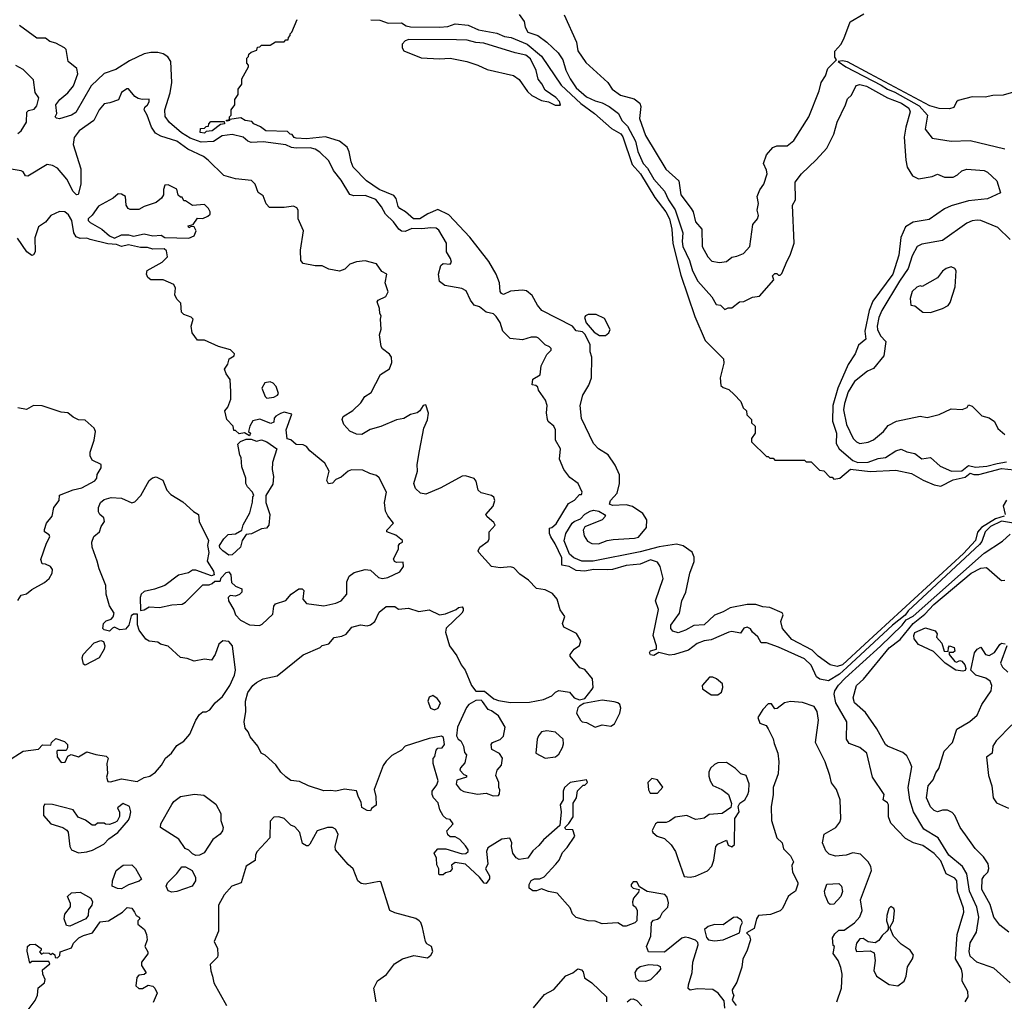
# Model space of a CAD drawing. Extents: x 2210602 to 2357277, y 510288 to 673808.
# Tile 269 of 464: x 2333496 to 2339192, y 565149 to 570827. Entities that reach past the tile are written whole.
import ezdxf

# ---------------------------------------------------------------- set-up
doc = ezdxf.new("R2010")
doc.units = 0

msp = doc.modelspace()

# ---------------------------------------------------------------- linework, layer by layer
at = {"layer": '0CON05XD'}
for points in [[(2336385, 570856.7), (2336415, 570817.5), (2336420, 570785), (2336435, 570756), (2336493.3, 570735), (2336545, 570696.7), (2336611.2, 570635), (2336637.5, 570595), (2336655.8, 570535), (2336679.5, 570485), (2336715, 570434.1), (2336775, 570381.8), (2336825, 570357.5), (2336865, 570347.3), (2336905.3, 570325.3), (2336960, 570285), (2336978.8, 570245), (2337011, 570211), (2337058.5, 570125), (2337072.1, 570065), (2337102.9, 569995), (2337128.3, 569968.3), (2337165, 569905.7), (2337225, 569835.8), (2337248.2, 569785), (2337288.2, 569728.2), (2337331.9, 569595), (2337327.3, 569545), (2337332.7, 569515), (2337370.5, 569435), (2337386.9, 569375), (2337418.6, 569315), (2337500, 569225), (2337525, 569180), (2337550, 569175), (2337575, 569150), (2337595, 569160), (2337615, 569160), (2337660, 569195), (2337685, 569197.5), (2337735, 569222.5), (2337775, 569227.5), (2337858.3, 569321.7), (2337850, 569345), (2337865, 569360), (2337875, 569360), (2337885, 569350), (2337895, 569350), (2337905, 569360), (2337935, 569433.3), (2337953.3, 569465), (2337976.2, 569535), (2337966.7, 569755), (2337983.3, 569785), (2337982.3, 569887.7), (2338017.5, 569935), (2338104.2, 570015.8), (2338165.6, 570084.4), (2338205.6, 570164.4), (2338224.3, 570235), (2338273.8, 570335), (2338285, 570370), (2338308.3, 570391.7), (2338335, 570446.2), (2338355, 570452.5), (2338395, 570442.9), (2338515, 570374.7), (2338597.7, 570345), (2338640, 570315), (2338646.7, 570295), (2338621.2, 570205), (2338612.2, 570147.8), (2338621.4, 570015), (2338630, 569975), (2338660, 569925), (2338695, 569906.7), (2338775, 569921.2), (2338805, 569933.3), (2338845, 569916.2), (2338895, 569916.7), (2338920.7, 569929.3), (2338945, 569952.5), (2338975, 569962.5), (2339075.7, 569955.7), (2339095, 569946.2), (2339147.5, 569895), (2339170, 569825), (2339095, 569790.8), (2338985, 569780), (2338885, 569750), (2338845, 569733.3), (2338757.8, 569672.2), (2338664.5, 569655.5), (2338620.2, 569629.8), (2338593, 569567), (2338582.1, 569465), (2338547.5, 569355), (2338431.9, 569198.1), (2338410, 569145), (2338385.4, 569025.4), (2338391.1, 568978.9), (2338348.1, 568945), (2338329.4, 568895), (2338287.9, 568832.1), (2338228.2, 568695), (2338198.8, 568595), (2338198.7, 568505), (2338220.3, 568435), (2338218.7, 568375), (2338236.9, 568345), (2338315, 568278), (2338345, 568266.2), (2338405, 568267.3), (2338462, 568288), (2338504.5, 568295.5), (2338565, 568332.5), (2338595, 568342), (2338627.3, 568327.3), (2338675, 568318), (2338715, 568286.2), (2338765, 568294), (2338820, 568245), (2338885.8, 568215.8), (2338945, 568217.9), (2338985, 568248.1), (2339025, 568238.2), (2339090, 568245), (2339150.7, 568259.3)], [(2336645.7, 570855.7), (2336717.3, 570697.3), (2336725, 570647.5), (2336770.2, 570580.2), (2336898, 570465), (2336923.3, 570425), (2336970.7, 570390.7), (2337049.6, 570369.6), (2337082.5, 570345), (2337089.4, 570325), (2337080.9, 570255), (2337115, 570157.5), (2337232.8, 569962.8), (2337308.1, 569895), (2337319.5, 569815), (2337379.5, 569735), (2337391.1, 569715), (2337405, 569658.8), (2337442.5, 569615), (2337444.2, 569515), (2337476, 569455), (2337499.7, 569429.7), (2337545, 569421.9), (2337585, 569428), (2337615, 569453.3), (2337645, 569459.2), (2337683.8, 569475), (2337719.4, 569515), (2337737.7, 569642.3), (2337763.3, 569675), (2337770, 569695), (2337762.5, 569725), (2337770, 569765), (2337762, 569805), (2337777.3, 569842.7), (2337800, 569875), (2337819.2, 569935), (2337816.9, 569956.9), (2337798, 569995), (2337815, 570046.2), (2337852.1, 570087.9), (2337875, 570096.7), (2337935, 570097.1), (2337975, 570128.8), (2338060.6, 570265), (2338120.8, 570415), (2338132.9, 570465), (2338156.8, 570503.2), (2338171.2, 570545), (2338220, 570595), (2338210.7, 570610.7), (2338211.2, 570645), (2338245.8, 570684.2), (2338264.2, 570715.8), (2338300, 570815), (2338379.1, 570860.9)], [(2338225, 567085.2), (2338185, 567094.3), (2338115, 567145.9), (2338081, 567181), (2337961.9, 567241.9), (2337908.1, 567305), (2337899.4, 567345), (2337912.3, 567385), (2337906.6, 567396.6), (2337835, 567427.1), (2337795, 567431.6), (2337755, 567444.4), (2337705, 567444.8), (2337605, 567424.2), (2337565, 567401.3), (2337515, 567383.3), (2337455, 567327.3), (2337395, 567323.7), (2337348.1, 567295), (2337305, 567280.3), (2337275, 567289.3), (2337263.2, 567305), (2337262.2, 567325), (2337312.1, 567395), (2337327.1, 567465), (2337349.6, 567515), (2337372.5, 567625), (2337397.7, 567692.3), (2337398.3, 567718.3), (2337386.4, 567746.4), (2337333.8, 567783.8), (2337295, 567793.9), (2337195, 567777.7), (2337085, 567748.7), (2336813.3, 567695), (2336748, 567695), (2336700.6, 567715), (2336676.4, 567735), (2336645, 567813.3), (2336654.2, 567855), (2336691.2, 567915), (2336703.1, 567925), (2336739.6, 567940.4), (2336765, 567966), (2336795.8, 567985), (2336815, 567990.9), (2336845.6, 567985), (2336878.5, 567965), (2336883.6, 567955), (2336864.4, 567935), (2336765, 567893.6), (2336755.3, 567875), (2336761.2, 567841.2), (2336779.7, 567809.7), (2336805, 567796.5), (2336844.4, 567795.6), (2336895, 567814.4), (2336929.7, 567819.7), (2337052.4, 567827.6), (2337075.3, 567834.7), (2337120.8, 567889.2), (2337124, 567934), (2337100.8, 567970.8), (2337041.3, 568011.3), (2337005, 568020), (2336925, 568017.5), (2336908.2, 568025), (2336913.1, 568045), (2336952.3, 568087.7), (2336966, 568145), (2336966.2, 568195), (2336940.8, 568250.8), (2336900.5, 568310.5), (2336844.4, 568345), (2336814.6, 568375), (2336745, 568521.2), (2336738.5, 568595), (2336753.8, 568655), (2336787.5, 568712.5), (2336803.1, 568755), (2336804.7, 568874.7), (2336796.5, 568905), (2336796.4, 568946.4), (2336766.2, 569006.2), (2336751.2, 569021.2), (2336715, 569028.1), (2336694.6, 569054.6), (2336515.8, 569145), (2336490.9, 569175), (2336461.2, 569231.2), (2336428.1, 569258.1), (2336405, 569262.3), (2336335, 569257.5), (2336295, 569238.5), (2336283.2, 569243.2), (2336274.5, 569255), (2336271.5, 569305), (2336252.5, 569355), (2336209.1, 569429.1), (2336100, 569570), (2335978.9, 569698.9), (2335915, 569729.4), (2335856.2, 569703.8), (2335810, 569675), (2335773.8, 569675), (2335726.8, 569716.8), (2335694.2, 569735), (2335685, 569747.5), (2335673.6, 569793.6), (2335660.9, 569810.9), (2335575, 569844.5), (2335501.2, 569895), (2335425, 569973.8), (2335412.5, 570005), (2335402.5, 570062.5), (2335389.7, 570089.7), (2335345, 570124), (2335265, 570148.8), (2335155, 570138.8), (2335095, 570141.2), (2335083.3, 570145), (2335072.5, 570162.5), (2335060, 570165), (2335045, 570180), (2334920, 570185), (2334888.3, 570208.3), (2334850, 570225), (2334838.3, 570238.3), (2334800, 570245), (2334775, 570260), (2334710, 570250), (2334710, 570245), (2334695, 570240), (2334690, 570245), (2334710, 570250), (2334710, 570265), (2334720, 570275), (2334720, 570305), (2334740, 570335), (2334740, 570365), (2334760, 570395), (2334760, 570425), (2334780, 570455), (2334780, 570485), (2334820, 570555), (2334820, 570565), (2334810, 570575), (2334810, 570605), (2334820, 570615), (2334821.7, 570628.3), (2334835, 570640), (2334868.3, 570651.7), (2334871.7, 570668.3), (2334885, 570670), (2334895, 570680), (2334945, 570680), (2334975, 570700), (2335025, 570700), (2335035, 570710), (2335048.3, 570711.7), (2335050, 570725), (2335060, 570735), (2335060, 570745), (2335070, 570755), (2335101.7, 570828.3)], [(2335527.5, 570827.5), (2335580, 570825), (2335627.5, 570807.5), (2335705, 570808.8), (2335732, 570792), (2335755.6, 570785.6), (2335925, 570783.8), (2335972.1, 570787.9), (2336015, 570802.5), (2336090, 570795), (2336149.3, 570769.3), (2336255, 570750), (2336301.1, 570731.1), (2336338.8, 570725), (2336431.2, 570685), (2336515, 570615.8), (2336628.5, 570448.5), (2336742.4, 570342.4), (2336820, 570285), (2336918.8, 570198.8), (2336973.6, 570166.4), (2336985, 570148.8), (2337039.6, 569989.6), (2337087.1, 569935), (2337169.2, 569799.2), (2337233.3, 569715), (2337254.4, 569675), (2337268.9, 569615), (2337273.2, 569533.2), (2337319.6, 569349.6), (2337400.6, 569110.6), (2337461.1, 568971.1), (2337567.3, 568865), (2337569.4, 568840.6), (2337547.5, 568755), (2337551.7, 568711.7), (2337565, 568700), (2337598.3, 568688.3), (2337628.3, 568658.3), (2337668.3, 568618.3), (2337681.7, 568581.7), (2337700, 568565), (2337701.7, 568541.7), (2337730, 568515), (2337730, 568495), (2337750, 568475), (2337750, 568435), (2337730, 568405), (2337730, 568385), (2337815, 568300), (2337825, 568300), (2337835, 568290), (2337855, 568290), (2337865, 568280), (2338035, 568280), (2338045, 568270), (2338075, 568270), (2338121.7, 568221.7), (2338148.3, 568218.3), (2338181.7, 568181.7), (2338195, 568180), (2338205, 568170), (2338240, 568175), (2338302.1, 568227.9), (2338415, 568214.2), (2338565, 568220.8), (2338655, 568202.9), (2338722.9, 568162.9), (2338785, 568136.8), (2338825, 568129.3), (2338895.6, 568165), (2338965, 568181.7), (2338995, 568203.2), (2339015, 568196.2), (2339045, 568197.1), (2339175, 568231.6), (2339285, 568219.2)], [(2339245, 567915.5), (2339175, 567925.4), (2339110.9, 567895), (2339080.4, 567865), (2339061, 567809), (2339048.8, 567791.2), (2338635, 567406.9), (2338617.6, 567382.4), (2338544.7, 567325), (2338281.1, 567078.9), (2338238.4, 567041.6), (2338175, 567001.8), (2338125, 567012.9), (2338106, 567025), (2338073.8, 567093.8), (2338035, 567130.8), (2337885, 567197.1), (2337815, 567222), (2337785, 567223.3), (2337765, 567257.5), (2337734.1, 567284.1), (2337723, 567303), (2337705, 567312.5), (2337685, 567306.7), (2337665, 567278.8), (2337615, 567288.6), (2337597.5, 567285), (2337495, 567240.8), (2337455, 567234.4), (2337415, 567218.1), (2337365, 567179.2), (2337284.2, 567155.8), (2337255, 567152), (2337192.5, 567167.5), (2337165, 567150), (2337145, 567152.5), (2337140, 567165), (2337144.1, 567175.9), (2337180, 567185), (2337180, 567205), (2337160, 567265), (2337191.2, 567415), (2337174, 567465), (2337218.6, 567595), (2337200, 567665), (2337185, 567689.2), (2337145, 567703.1), (2337085, 567677.5), (2337005, 567669.2), (2336925, 567646.7), (2336895, 567644), (2336815, 567646.4), (2336765, 567637.8), (2336715, 567641.2), (2336675, 567663.3), (2336632.5, 567672.5), (2336632.2, 567715), (2336594.2, 567795), (2336567.5, 567835), (2336560, 567855), (2336560, 567885), (2336575, 567890), (2336599.3, 567910.7), (2336670.5, 568029.5), (2336705, 568047.5), (2336735, 568080), (2336745, 568080), (2336750, 568095), (2336726.2, 568145), (2336678.8, 568178.8), (2336643.8, 568225), (2336618.8, 568285), (2336624.2, 568345), (2336596.2, 568395), (2336595.8, 568455), (2336586, 568475), (2336553.1, 568503.1), (2336548.8, 568515), (2336544, 568554), (2336547.5, 568595), (2336536.9, 568626.9), (2336496.7, 568685), (2336492.5, 568702.5), (2336481.7, 568711.7), (2336460, 568715), (2336465, 568747.5), (2336507, 568773), (2336512.5, 568825), (2336545, 568890), (2336570, 568915), (2336570, 568925), (2336560, 568935), (2336535, 568946.7), (2336497.5, 568985), (2336485, 568990), (2336455, 568990), (2336403.9, 568976.1), (2336333.9, 568983.9), (2336291.2, 569025), (2336276, 569075), (2336251.2, 569111.2), (2336235.7, 569125.7), (2336195, 569136.2), (2336155, 569166), (2336125, 569176.2), (2336104.3, 569204.3), (2336079.3, 569259.3), (2336053, 569273), (2335955, 569290), (2335925, 569312.5), (2335918.8, 569355), (2335932, 569405), (2335945, 569416), (2335985, 569413.3), (2335993.3, 569425), (2335988.8, 569445), (2335963.8, 569485), (2335963.8, 569535), (2335919.5, 569609.5), (2335905, 569621.2), (2335875, 569624.2), (2335822.6, 569617.4), (2335765, 569619.6), (2335725, 569602.5), (2335705, 569604.5), (2335689.4, 569615), (2335658.8, 569658.8), (2335612.4, 569702.4), (2335588.9, 569745), (2335555, 569786.9), (2335495, 569809.5), (2335428.8, 569808.8), (2335405.8, 569815.8), (2335355, 569898.8), (2335310.6, 569955), (2335285, 570010), (2335231.7, 570061.7), (2335205, 570079.2), (2335175.4, 570085.4), (2335095, 570083.6), (2335068, 570088), (2335035, 570104.3), (2334905, 570120), (2334835, 570116), (2334815, 570123.8), (2334787.9, 570147.9), (2334725, 570164), (2334666.2, 570155), (2334616.7, 570123.3), (2334545, 570119.1), (2334481.8, 570141.8), (2334432.1, 570172.1), (2334361.7, 570231.7), (2334337.6, 570267.6), (2334334.6, 570305), (2334366.3, 570405), (2334376.7, 570465), (2334370, 570585), (2334352.1, 570612.1), (2334325, 570629.5), (2334295, 570637.5), (2334255, 570637.8), (2334215, 570629.5), (2334130.9, 570589.1), (2334051.1, 570538.9), (2333985, 570516.9), (2333909.5, 570445), (2333820.2, 570289.8), (2333795, 570275.3), (2333725, 570253.8), (2333708.3, 570258.3), (2333700, 570265), (2333710, 570285), (2333704.3, 570335), (2333727.5, 570365), (2333775, 570403.9), (2333807.6, 570445), (2333832.2, 570515), (2333825.9, 570545.9), (2333776.4, 570586.4), (2333764.1, 570654.1), (2333754.3, 570664.3), (2333705, 570690.8), (2333670.9, 570700.9), (2333645, 570720), (2333595, 570721.2), (2333493.9, 570793.9)], [(2336625, 570332.5), (2336618.8, 570355), (2336597.8, 570377.8), (2336535, 570418.8), (2336516.7, 570456.7), (2336495, 570483.3), (2336483.1, 570533.1), (2336450.4, 570600.4), (2336423.1, 570623.1), (2336362.5, 570635), (2336180.9, 570690.9), (2336135, 570694.5), (2336085, 570708.6), (2336021.7, 570711.7), (2335747.3, 570712.7), (2335725.7, 570704.3), (2335708.8, 570685), (2335708, 570665), (2335717.5, 570647.5), (2335817.7, 570607.7), (2335925, 570600), (2335985, 570604.2), (2336082.5, 570585), (2336146.7, 570565), (2336200.2, 570540.2), (2336353.3, 570505), (2336385, 570482), (2336432.4, 570412.4), (2336459.3, 570389.3), (2336515, 570360.8), (2336555, 570352), (2336593, 570333), (2336625, 570332.5)], [(2339245, 570408.9), (2339185, 570391.1), (2339125, 570388.6), (2339081.7, 570378.3), (2339005, 570381.2), (2338925, 570360.4), (2338915, 570352.9), (2338899.8, 570320.2), (2338875, 570311.1), (2338815, 570314.4), (2338760, 570330), (2338413.8, 570513.8), (2338285, 570584.4), (2338255, 570589.2), (2338230, 570585), (2338274.2, 570555), (2338479.5, 570449.5), (2338516, 570425), (2338558.8, 570408.8), (2338698.8, 570328.8), (2338748, 570275), (2338734.2, 570195), (2338775, 570141.2), (2338885, 570124.2), (2338995, 570128.6), (2339195, 570080)], [(2333485, 570168.6), (2333504.2, 570185), (2333535.6, 570235), (2333537.1, 570292.9), (2333547.5, 570302.5), (2333579.4, 570310.6), (2333595, 570330), (2333605.7, 570375), (2333586.1, 570406.1), (2333575, 570480), (2333515, 570538.8), (2333472.5, 570562.5)], [(2336578.3, 567508.3), (2336535, 567530), (2336485, 567536.7), (2336438.8, 567585), (2336389.2, 567619.2), (2336355, 567656.2), (2336335, 567662), (2336275, 567656.2), (2336225, 567663.3), (2336152.5, 567745), (2336147.5, 567755), (2336157.5, 567775), (2336205, 567810), (2336212.5, 567825), (2336212.5, 567865), (2336246.4, 567903.6), (2336239.5, 567919.5), (2336200.5, 567950.5), (2336192.5, 567965), (2336235, 568013.8), (2336244.3, 568045), (2336238, 568065), (2336225.5, 568075.5), (2336165, 568090), (2336147.5, 568105), (2336137.3, 568157.3), (2336125, 568173.8), (2336075, 568188.6), (2336055, 568186.9), (2335931.3, 568118.7), (2335845, 568082.5), (2335815, 568088.8), (2335785.9, 568115.9), (2335776.2, 568145), (2335797.1, 568215), (2335794.4, 568255), (2335807.6, 568332.4), (2335833.3, 568465), (2335855, 568512.5), (2335860.7, 568550.7), (2335845, 568600), (2335830, 568595), (2335810, 568565), (2335795, 568554), (2335756.1, 568543.9), (2335718.8, 568521.2), (2335675, 568512.5), (2335585.7, 568474.3), (2335522.4, 568457.6), (2335475, 568428), (2335445, 568428.8), (2335405, 568446.7), (2335370, 568485), (2335361.2, 568515), (2335367.7, 568532.3), (2335423, 568567), (2335469.1, 568610.9), (2335493, 568647), (2335529.7, 568670.3), (2335582.5, 568775), (2335635, 568807.5), (2335648.8, 568845), (2335646.7, 568875), (2335635, 568892.5), (2335595, 568922.5), (2335587, 568937), (2335576.7, 569005), (2335587, 569037), (2335582.5, 569095), (2335587.5, 569115), (2335578.3, 569128.3), (2335576.4, 569156.4), (2335563.3, 569195), (2335570, 569205), (2335613, 569227), (2335627, 569253), (2335610, 569305), (2335620, 569355), (2335590.7, 569370.7), (2335560, 569415), (2335495, 569432.5), (2335445, 569427.5), (2335405, 569412.5), (2335377.5, 569385), (2335345, 569373.3), (2335285, 569383.3), (2335245, 569403.3), (2335205, 569403.8), (2335135, 569417.5), (2335122.5, 569435), (2335120, 569495), (2335137.5, 569605), (2335106.7, 569675), (2335107.5, 569725), (2335099.3, 569739.3), (2335078.8, 569748.8), (2335025, 569740), (2334941.7, 569741.7), (2334922.3, 569762.3), (2334905, 569807.5), (2334875, 569827.5), (2334858.8, 569875), (2334837, 569897), (2334745, 569906.2), (2334675.7, 569925.7), (2334586.2, 570015), (2334558.8, 570035), (2334468.1, 570078.1), (2334405, 570124.6), (2334312.7, 570152.7), (2334281.2, 570171.2), (2334258.8, 570205), (2334233.8, 570275), (2334216.7, 570305), (2334219.3, 570320.7), (2334235.6, 570334.4), (2334245, 570352.5), (2334245, 570367.5), (2334205, 570365.6), (2334181.1, 570371.1), (2334162.5, 570382.5), (2334125, 570427.5), (2334115, 570427.5), (2334085, 570406.7), (2334066.4, 570363.6), (2334017, 570347), (2333985, 570340), (2333955, 570306.7), (2333924, 570245), (2333840, 570185), (2333810.8, 570145), (2333804.3, 570105), (2333849.2, 569965), (2333850, 569875), (2333833.3, 569816.7), (2333825, 569813.3), (2333805, 569833.8), (2333767.5, 569905), (2333715, 569967.5), (2333685, 569983.3), (2333655, 569988.8), (2333543, 569923), (2333530, 569925), (2333516.4, 569946.4), (2333505, 569952.5), (2333411.4, 569968.6)], [(2334565, 570170), (2334540, 570175), (2334541.7, 570198.3), (2334565, 570200), (2334575, 570210), (2334588.3, 570211.7), (2334590, 570225), (2334601.7, 570238.3), (2334678.3, 570238.3), (2334680, 570225), (2334658.3, 570221.7), (2334610, 570185), (2334575, 570180), (2334565, 570170)], [(2334475, 569563.3), (2334505, 569577.5), (2334516.2, 569605), (2334505, 569630), (2334488.3, 569631.7), (2334475, 569623.3), (2334470, 569635), (2334498.3, 569641.7), (2334525, 569680), (2334555, 569677.5), (2334585, 569690), (2334597, 569703), (2334597.5, 569715), (2334587.5, 569735), (2334565, 569757.5), (2334495, 569753.3), (2334455, 569780), (2334445, 569780), (2334435, 569800), (2334425, 569800), (2334411.7, 569811.7), (2334405, 569847.5), (2334355, 569872.5), (2334335, 569870), (2334326.7, 569845), (2334326.7, 569813.3), (2334315.9, 569794.1), (2334285, 569770), (2334215, 569747.5), (2334185, 569730), (2334135, 569730), (2334123.3, 569735), (2334111.2, 569755), (2334107.5, 569805), (2334085, 569818.8), (2334065, 569820), (2334035.8, 569794.2), (2333951.2, 569748.8), (2333915, 569696.7), (2333892.5, 569675), (2333892.5, 569665), (2333902.5, 569655), (2333970, 569615), (2334015, 569576.2), (2334043.6, 569563.6), (2334085, 569583.1), (2334125, 569582.2), (2334155, 569574.2), (2334215, 569588.6), (2334265, 569576.2), (2334315, 569580), (2334335, 569567.5), (2334475, 569563.3)], [(2333425, 566538), (2333515, 566596.7), (2333605, 566607.5), (2333628.3, 566631.7), (2333675, 566630), (2333680, 566645), (2333705, 566670), (2333755, 566652.5), (2333772.5, 566635), (2333772.5, 566615), (2333765, 566600), (2333715, 566600), (2333710, 566595), (2333713, 566563), (2333735, 566530), (2333758.3, 566531.7), (2333773.3, 566566.7), (2333793, 566577), (2333835, 566562.5), (2333885, 566592.5), (2333936.2, 566576.2), (2333995, 566566.7), (2334007.5, 566555), (2334000, 566525), (2334003.6, 566466.4), (2333997.5, 566445), (2334005, 566420), (2334021.7, 566418.3), (2334085, 566436.2), (2334175, 566420), (2334215, 566443.3), (2334248.3, 566451.7), (2334281.2, 566475), (2334316, 566515), (2334340, 566555), (2334374, 566585), (2334405, 566628.8), (2334445.5, 566654.5), (2334479.2, 566695), (2334513.8, 566775), (2334535, 566807.5), (2334555, 566822.5), (2334575, 566822.5), (2334595.9, 566834.1), (2334626.2, 566875), (2334668.3, 566911.7), (2334711.4, 566975), (2334738.1, 567035), (2334744.3, 567065), (2334725.9, 567205.9), (2334705, 567230), (2334670, 567235), (2334647.5, 567215), (2334626.7, 567155), (2334605, 567122.5), (2334565, 567127.5), (2334505, 567116.7), (2334465, 567132.5), (2334425, 567137.5), (2334355, 567202.5), (2334310, 567215), (2334295, 567226.7), (2334245, 567231.2), (2334225, 567243.8), (2334186.1, 567296.1), (2334177, 567327), (2334177.5, 567387.5), (2334155, 567387.5), (2334140.7, 567379.3), (2334126.7, 567325), (2334107.7, 567302.3), (2334075, 567297.5), (2334045, 567312.5), (2334031.7, 567308.3), (2334015, 567290), (2333985, 567297.5), (2333977.5, 567305), (2333980, 567335), (2333995, 567350), (2334025, 567360), (2334037, 567373), (2334042.5, 567395), (2334016.1, 567436.1), (2333996.2, 567505), (2333993.3, 567555), (2333955, 567650), (2333944, 567694), (2333914.2, 567775), (2333912.9, 567805), (2333925, 567836.7), (2333957.5, 567865), (2333966.7, 567895), (2333986.1, 567923.9), (2333983.3, 567945), (2333958.8, 567965), (2333951.3, 567981.3), (2333951.1, 568005), (2333963.1, 568035), (2333985, 568052.5), (2334025, 568063.5), (2334085, 568060), (2334145, 568032.9), (2334161.5, 568038.5), (2334195.6, 568075), (2334245, 568162.5), (2334263.3, 568176.7), (2334285, 568182.5), (2334323, 568163), (2334347.5, 568105), (2334370.6, 568080.6), (2334439.1, 568039.1), (2334502.1, 567982.1), (2334530, 567965), (2334533.8, 567925), (2334587.5, 567815), (2334582.5, 567785), (2334590, 567745), (2334580, 567695), (2334616.7, 567636.7), (2334620, 567615), (2334605, 567610), (2334515, 567643.3), (2334495, 567643.3), (2334471.7, 567628.3), (2334415, 567614), (2334335, 567553.8), (2334275, 567533.3), (2334215, 567520), (2334197.5, 567505), (2334192.5, 567485), (2334195, 567410), (2334215, 567412.5), (2334245, 567430), (2334305, 567427.5), (2334375, 567443.3), (2334435, 567446.7), (2334455, 567457.5), (2334555, 567557.5), (2334591.7, 567558.3), (2334610, 567565), (2334625, 567580), (2334655, 567580), (2334661.7, 567598.3), (2334690.7, 567629.3), (2334705, 567632.5), (2334717.5, 567615), (2334721.7, 567571.7), (2334745, 567550), (2334780, 567535), (2334780, 567515), (2334767, 567503), (2334745, 567492.5), (2334713, 567497), (2334702.5, 567485), (2334703.3, 567465), (2334733.6, 567413.6), (2334743.3, 567385), (2334772.7, 567352.7), (2334825, 567326), (2334883.6, 567323.6), (2334898.8, 567331.2), (2334960.7, 567389.3), (2334966.7, 567435), (2334975, 567447.5), (2335035, 567467.5), (2335066.7, 567505), (2335110, 567535), (2335130, 567535), (2335140, 567525), (2335133.3, 567475), (2335155, 567450), (2335255, 567436), (2335325, 567451.2), (2335355, 567466), (2335388.6, 567505), (2335387.5, 567575), (2335402.1, 567607.9), (2335431.2, 567628.8), (2335494.2, 567645.8), (2335525, 567642), (2335571.2, 567601.2), (2335595, 567594.3), (2335625, 567600), (2335695, 567634), (2335716.7, 567665), (2335715, 567690), (2335675, 567687.5), (2335663.6, 567693.6), (2335658.3, 567708.3), (2335686.4, 567763.6), (2335686.7, 567785), (2335695, 567797.5), (2335710, 567805), (2335710, 567815), (2335672.5, 567845), (2335620, 567865), (2335620, 567875), (2335657.5, 567915), (2335625, 567956.7), (2335612.5, 567985), (2335605.8, 568035), (2335618.6, 568095), (2335575, 568177.5), (2335560.7, 568190.7), (2335521.2, 568201.2), (2335481.2, 568221.2), (2335415, 568224), (2335395, 568216.2), (2335355, 568180), (2335325, 568166.7), (2335305, 568146.2), (2335281.4, 568141.4), (2335272.3, 568162.3), (2335286.2, 568215), (2335261.7, 568261.7), (2335174.1, 568334.1), (2335155, 568357.5), (2335135, 568367.5), (2335095, 568370), (2335065, 568397.5), (2335043, 568403), (2335037.5, 568455), (2335070, 568545), (2335025, 568556.7), (2335005, 568550), (2334977, 568533), (2334968.3, 568521.7), (2334965, 568500), (2334949.3, 568490.7), (2334885, 568516), (2334845, 568506.7), (2334826.7, 568475), (2334820, 568445), (2334830, 568435), (2334825, 568420), (2334797, 568437), (2334765, 568432.5), (2334745, 568450), (2334735, 568450), (2334730, 568475), (2334693.3, 568515), (2334682.5, 568565), (2334700, 568585), (2334717, 568633), (2334717.5, 568675), (2334713.3, 568745), (2334689.3, 568779.3), (2334680, 568805), (2334700, 568835), (2334707.5, 568865), (2334736.4, 568883.6), (2334737.5, 568895), (2334715, 568916.7), (2334645, 568937.5), (2334565, 568972.5), (2334525, 568972.5), (2334492.5, 569015), (2334487.5, 569055), (2334500, 569095), (2334486.7, 569106.7), (2334445, 569122.5), (2334432.5, 569135), (2334427, 569187), (2334405, 569210), (2334392.5, 569235), (2334397.5, 569275), (2334386.7, 569295), (2334325, 569323.3), (2334255, 569323.3), (2334236.4, 569336.4), (2334230, 569355), (2334233.9, 569376.1), (2334320, 569425), (2334350, 569455), (2334345, 569490), (2334331.7, 569501.7), (2334265, 569500.8), (2334235, 569509.2), (2334195, 569509.4), (2334125.9, 569525.9), (2334085, 569515.7), (2334055, 569526.7), (2334005, 569530), (2333903.6, 569556.4), (2333883.6, 569563.6), (2333845, 569561.2), (2333821.7, 569571.7), (2333808, 569595), (2333796.7, 569665), (2333778.8, 569698.8), (2333757.5, 569715), (2333725, 569718.1), (2333676.2, 569695), (2333645, 569656.2), (2333605, 569630), (2333584, 569565), (2333585.8, 569485), (2333575, 569467.5), (2333565, 569463.8), (2333536.7, 569485), (2333483.6, 569563.6)], [(2339225, 569556.2), (2339155, 569624.4), (2339055, 569665.6), (2339035, 569668.5), (2339005, 569664.4), (2338975, 569650), (2338835, 569550.6), (2338715, 569529.4), (2338688, 569515), (2338659.5, 569460.5), (2338635, 569387.5), (2338584.7, 569315), (2338483.8, 569145), (2338466.5, 569105), (2338455.6, 569055), (2338458.9, 569035), (2338475, 568998.8), (2338506.2, 568965), (2338495, 568882.5), (2338435, 568810), (2338400, 568795), (2338325, 568734.3), (2338288.5, 568675), (2338266.5, 568606.5), (2338261.2, 568571.2), (2338279.1, 568485), (2338318, 568405), (2338336.2, 568385), (2338355, 568375.8), (2338404.2, 568384.2), (2338435, 568396.9), (2338492, 568445), (2338519.7, 568480.3), (2338567.5, 568505), (2338705, 568533.8), (2338745, 568526.2), (2338815, 568543.8), (2338885, 568576.7), (2338948.3, 568571.7), (2338976.4, 568583.6), (2338985, 568600), (2339005, 568592.5), (2339062.5, 568535), (2339105, 568523.3), (2339135, 568502.5), (2339155, 568462.5), (2339195, 568427.5)], [(2338765, 569133.8), (2338833.6, 569156.4), (2338866.1, 569173.9), (2338878.3, 569191.7), (2338908.3, 569281.7), (2338912.5, 569375), (2338905, 569387.5), (2338885, 569397.5), (2338855, 569388.8), (2338835, 569372.5), (2338806.1, 569333.9), (2338717, 569283), (2338705, 569287.5), (2338685, 569280), (2338658.8, 569255), (2338646.7, 569215), (2338650, 569175), (2338675, 569172.5), (2338720, 569135), (2338765, 569133.8)], [(2336849.6, 568999.6), (2336885, 569001.1), (2336903.1, 569015), (2336910.6, 569035), (2336879.7, 569099.7), (2336831.1, 569121.1), (2336785, 569121.8), (2336768, 569115), (2336762.9, 569105), (2336773.1, 569073.1), (2336819.1, 569019.1), (2336849.6, 568999.6)], [(2334925, 568637.5), (2334965, 568643.3), (2334987.5, 568655), (2334993.3, 568665), (2334980, 568705), (2334962, 568725), (2334945, 568732.9), (2334913.4, 568726.6), (2334896, 568695), (2334915, 568647.5), (2334925, 568637.5)], [(2333485, 567467.5), (2333505, 567497.5), (2333535, 567506.2), (2333565, 567531.2), (2333638.8, 567571.2), (2333665.8, 567594.2), (2333683.8, 567625), (2333685.9, 567645.9), (2333673.6, 567663.6), (2333645, 567677.5), (2333625, 567680), (2333617.5, 567705), (2333650.5, 567799.5), (2333670, 567835), (2333666.4, 567846.4), (2333640, 567865), (2333638.3, 567878.3), (2333650, 567915), (2333683.3, 567955), (2333693.8, 568005), (2333723.3, 568045), (2333725, 568077.5), (2333805, 568108), (2333855, 568120), (2333930.7, 568159.3), (2333942.5, 568175), (2333943, 568197), (2333967.5, 568235), (2333967.5, 568255), (2333915, 568280), (2333904, 568305), (2333904.3, 568325.7), (2333926.7, 568395), (2333933.3, 568445), (2333926.7, 568465), (2333875, 568510), (2333835, 568512.5), (2333805, 568527.5), (2333775, 568552.5), (2333735, 568556.7), (2333626.4, 568593.6), (2333575, 568596), (2333535, 568573.3), (2333485, 568582.5)], [(2334705, 567730), (2334670, 567755), (2334653, 567773), (2334652.5, 567785), (2334677.5, 567825), (2334701.7, 567848.3), (2334745, 567852.5), (2334780, 567875), (2334787.5, 567905), (2334826.2, 567975), (2334843, 568037), (2334843.6, 568066.4), (2334850, 568075), (2334842.5, 568095), (2334814.2, 568124.2), (2334803.8, 568145), (2334803.3, 568175), (2334780.7, 568240.7), (2334777.5, 568295), (2334768.3, 568308.3), (2334758.3, 568371.7), (2334773, 568387), (2334805, 568400), (2334835, 568400), (2334865, 568390), (2334895, 568396.7), (2334926.1, 568386.1), (2334982.5, 568345), (2334957.8, 568265), (2334956.9, 568225), (2334964, 568185), (2334959.3, 568140.7), (2334920, 568075), (2334920, 568035), (2334943.3, 567965), (2334936.1, 567903.9), (2334923.6, 567886.4), (2334895, 567882.5), (2334837, 567853), (2334805, 567850), (2334782.5, 567815), (2334773.6, 567776.4), (2334725, 567732.5), (2334705, 567730)], [(2339150.7, 568259.3), (2339205, 568269.1)], [(2339205, 568047.1), (2339184.8, 568015), (2339196.2, 567965)], [(2339191.7, 567955), (2339140.5, 567939.5), (2339059.4, 567890.6), (2339037.5, 567862.5), (2339025, 567814.1), (2338955, 567739.8), (2338384.2, 567215), (2338255, 567094.5), (2338225, 567085.2)], [(2338965.8, 565145), (2338982, 565175), (2338981.2, 565205), (2338947.5, 565265), (2338950, 565305), (2338943.8, 565335), (2338909.4, 565395), (2338919.1, 565535), (2338957.1, 565665), (2338955, 565686.7), (2338921.8, 565785), (2338916.4, 565845), (2338905, 565861.4), (2338855, 565885.7), (2338825, 565961.5), (2338785, 566004.5), (2338719.5, 566049.5), (2338666, 566066), (2338620.2, 566090.2), (2338535, 566178.8), (2338520.8, 566215), (2338521.2, 566285), (2338515, 566297.5), (2338490, 566315), (2338496.7, 566345), (2338430, 566445), (2338395.7, 566585), (2338355, 566617.5), (2338295, 566640.8), (2338279.2, 566665), (2338281.4, 566765), (2338217.5, 566875), (2338207.5, 566925), (2338211.5, 566945), (2338232.9, 566977.1), (2338271.9, 567018.1), (2338475, 567204.1), (2338600.7, 567325), (2338624.1, 567355.9), (2338665, 567375.9), (2339075, 567741.2), (2339180.3, 567809.7), (2339225, 567851.9)], [(2339225.6, 565255.6), (2339130.2, 565340.2), (2339032, 565375), (2338995, 565410.8), (2338987.8, 565437.8), (2338993.8, 565486.2), (2339031.3, 565548.7), (2339043.6, 565636.4), (2339032.9, 565692.9), (2338991.2, 565785), (2338975.3, 565885.3), (2338949.2, 565929.2), (2338871.5, 565995), (2338809.4, 566095), (2338726, 566145), (2338665.7, 566245), (2338644.6, 566314.6), (2338635.5, 566385), (2338655.8, 566505), (2338644.4, 566534.4), (2338628.1, 566568.1), (2338605, 566588.8), (2338515, 566624), (2338505, 566633.8), (2338454.4, 566724.4), (2338389.1, 566819.1), (2338325, 566876.2), (2338318.1, 566905), (2338336, 566975), (2338377.9, 567012.1), (2338525, 567193.5), (2338588.5, 567241.5), (2338664.7, 567335), (2338731.3, 567388.7), (2338784.3, 567445), (2339000.9, 567625), (2339055, 567654.1), (2339087.9, 567657.9), (2339165, 567590), (2339175, 567584), (2339195, 567585.8)], [(2337575, 565110), (2337571.7, 565151.7), (2337536.7, 565195), (2337505, 565217.5), (2337415, 565220.8), (2337375, 565213.3), (2337363, 565223), (2337363.8, 565245), (2337386, 565315), (2337389.2, 565375), (2337420, 565475), (2337418.3, 565488.3), (2337405, 565502.5), (2337366.1, 565516.1), (2337345, 565520), (2337326.4, 565513.6), (2337225, 565433.3), (2337132.5, 565435), (2337121.2, 565465), (2337146.7, 565525), (2337150, 565605), (2337162, 565618), (2337185, 565623.8), (2337200, 565635), (2337215, 565662.5), (2337245, 565692.5), (2337248.3, 565718.3), (2337241.7, 565751.7), (2337227, 565767), (2337125, 565783.3), (2337081.7, 565811.7), (2337065, 565840), (2337045, 565840), (2337032.5, 565825), (2337033.9, 565813.9), (2337045, 565802.5), (2337080, 565795), (2337075, 565780), (2337046.7, 565745), (2337040, 565725), (2337042.5, 565705), (2337057.5, 565695), (2337067.5, 565675), (2337066.7, 565615), (2337055, 565603.3), (2337005, 565582.5), (2336987, 565583), (2336955, 565602.5), (2336865, 565596.2), (2336825, 565612), (2336784.1, 565614.1), (2336715, 565634), (2336694.3, 565654.3), (2336680.3, 565690.3), (2336604.4, 565774.4), (2336554.3, 565784.3), (2336515, 565800), (2336485, 565787.5), (2336465, 565787.5), (2336443, 565803), (2336442.5, 565825), (2336455, 565847.5), (2336473.6, 565856.4), (2336505, 565857.5), (2336530.7, 565869.3), (2336597.3, 565942.7), (2336616, 565965), (2336635, 566010), (2336662.3, 566037.7), (2336707.5, 566105), (2336695, 566140), (2336655, 566142.5), (2336650, 566155), (2336673, 566177), (2336696.7, 566215), (2336697.5, 566295), (2336717.5, 566325), (2336723, 566367), (2336755, 566400), (2336765, 566400), (2336780, 566415), (2336775, 566430), (2336680, 566415), (2336647.5, 566385), (2336640, 566365), (2336640, 566315), (2336622.5, 566285), (2336628.8, 566245), (2336620, 566165), (2336525, 566083.3), (2336499.7, 566050.3), (2336465, 566020), (2336435, 565976.7), (2336385, 565968.8), (2336368, 565978), (2336348.8, 566005), (2336340, 566045), (2336342.5, 566065), (2336331.7, 566091.7), (2336285, 566086.7), (2336204.1, 566035.9), (2336196.7, 566015), (2336203.3, 565945), (2336190, 565915), (2336213.3, 565875), (2336213.6, 565856.4), (2336195, 565830), (2336181.7, 565831.7), (2336156.4, 565866.4), (2336075, 565942.5), (2336015, 565952.5), (2335993, 565937), (2335997.5, 565915), (2335985, 565900), (2335958.3, 565891.7), (2335945, 565880), (2335925, 565880), (2335920, 565885), (2335920, 565915), (2335908.3, 565938.3), (2335906.4, 565976.4), (2335892.5, 566005), (2335915, 566030), (2335925, 566030), (2335961.7, 566031.7), (2336055, 566002.5), (2336077, 566003), (2336090, 566015), (2336090, 566025), (2336075, 566047.5), (2336042.5, 566085), (2336015, 566100), (2335985, 566100), (2335971.7, 566111.7), (2335967.5, 566135), (2336002.5, 566175), (2335985, 566200), (2335963.9, 566203.9), (2335945, 566222.5), (2335926.1, 566256.1), (2335916.1, 566296.1), (2335890, 566325), (2335882.5, 566345), (2335882.5, 566365), (2335908.3, 566401.7), (2335916.2, 566425), (2335886.7, 566525), (2335887, 566553), (2335896.7, 566565), (2335905, 566602.5), (2335915, 566612.5), (2335940, 566615), (2335952.5, 566635), (2335946.7, 566675), (2335935, 566682.5), (2335865, 566670), (2335725.8, 566624.2), (2335705, 566602), (2335648.3, 566571.7), (2335615, 566538.8), (2335597.4, 566512.6), (2335546.2, 566375), (2335556.4, 566333.6), (2335557, 566283), (2335530, 566265), (2335525, 566250), (2335505, 566252.5), (2335475, 566270), (2335471.7, 566301.7), (2335455, 566330), (2335445, 566366.7), (2335375, 566376.2), (2335323.6, 566363.6), (2335295, 566368.8), (2335255, 566366.2), (2335166, 566396), (2335115, 566421.2), (2335065, 566426.7), (2335035, 566447.5), (2335006.7, 566475), (2334977.7, 566517.7), (2334915, 566573.3), (2334893.3, 566585), (2334873.3, 566625), (2334829.3, 566679.3), (2334818.3, 566708.3), (2334799.3, 566729.3), (2334793.8, 566765), (2334803.8, 566825), (2334801.2, 566885), (2334816, 566935), (2334843.8, 566975), (2334865, 566993.8), (2334905, 567013.3), (2334985, 567032.5), (2335135, 567153.3), (2335233.6, 567196.4), (2335245, 567206.7), (2335285, 567216.2), (2335315, 567253.3), (2335359.3, 567260.7), (2335385, 567272.5), (2335416.4, 567313.6), (2335466.4, 567326.4), (2335505, 567321.2), (2335525, 567326.7), (2335550, 567345), (2335575, 567400), (2335615, 567432.5), (2335665, 567432.5), (2335687, 567417), (2335745, 567423.3), (2335805, 567403.3), (2335865, 567414), (2335925, 567384), (2335959.7, 567390.3), (2336020, 567415), (2336035, 567427.5), (2336055, 567430), (2336061.7, 567421.7), (2336061.7, 567408.3), (2336052.5, 567395), (2335963.2, 567306.8), (2335958.8, 567285), (2335981.2, 567205), (2336025, 567147.5), (2336048.8, 567095), (2336073.3, 567065), (2336108.8, 566975), (2336135, 566943.3), (2336185, 566942.5), (2336238, 566898), (2336265, 566888), (2336335, 566877.1), (2336445, 566879.2), (2336525, 566894), (2336574.1, 566915.9), (2336595, 566937.5), (2336615, 566946.7), (2336677, 566937), (2336703.6, 566903.6), (2336735, 566892.5), (2336765, 566900), (2336807.5, 566955), (2336812.5, 566965), (2336810, 567015), (2336765, 567067.5), (2336737, 567077), (2336680, 567145), (2336680, 567155), (2336703.6, 567186.4), (2336733.6, 567206.4), (2336742.5, 567235), (2336716.4, 567276.4), (2336643.9, 567313.9), (2336636.7, 567335), (2336650, 567375), (2336622.7, 567412.7), (2336605.9, 567475.9), (2336578.3, 567508.3)], [(2338951.2, 567058.8), (2338911.2, 567065), (2338848.6, 567105), (2338781.9, 567171.9), (2338695, 567213.1), (2338670.8, 567245), (2338668.5, 567265), (2338675, 567281.9), (2338735, 567310), (2338792.5, 567292.5), (2338803.8, 567275), (2338799.2, 567255), (2338830.2, 567220.2), (2338844, 567175), (2338867.5, 567172.5), (2338868, 567195), (2338874.3, 567205.7), (2338901.2, 567195), (2338906.1, 567173.9), (2338895, 567166.2), (2338872.5, 567167.5), (2338872, 567155), (2338905, 567113.8), (2338915, 567111.2), (2338935, 567120), (2338945, 567116.2), (2338962.5, 567095), (2338970, 567075), (2338965, 567063.3), (2338951.2, 567058.8)], [(2333875, 567093.3), (2333865, 567100), (2333858, 567135), (2333863.8, 567155), (2333926.8, 567223.2), (2333965, 567236), (2333980, 567230), (2333988, 567205), (2333984.2, 567185), (2333956, 567135), (2333875, 567093.3)], [(2339217.9, 565547.9), (2339165, 565589.2), (2339130.5, 565635), (2339109.6, 565709.6), (2339061.1, 565795), (2339063.1, 565855), (2339074.5, 565875.5), (2339096, 565895), (2339102.1, 565917.9), (2339098.5, 565945), (2339072.2, 565985), (2339023.1, 566033.1), (2338967.5, 566112.5), (2338935.6, 566155), (2338905, 566223.3), (2338890.5, 566240.5), (2338863.9, 566253.9), (2338835, 566253.8), (2338805, 566244.2), (2338785, 566252.5), (2338765, 566273.8), (2338741.1, 566325), (2338750.8, 566395), (2338779.7, 566430.3), (2338795, 566471.2), (2338813.6, 566496.4), (2338844.2, 566595), (2338892.5, 566645), (2338916.4, 566723.6), (2338992.6, 566767.4), (2339034, 566805), (2339060.8, 566865), (2339116.2, 566945), (2339120, 566975), (2339110, 567000), (2339085, 567018), (2339026.7, 567035), (2338997.5, 567065), (2339019.2, 567165), (2339035, 567186.2), (2339056.7, 567196.7), (2339082.5, 567155), (2339105, 567150), (2339135, 567166.7), (2339165, 567213.8), (2339175, 567220), (2339196.1, 567216.1)], [(2339206.7, 567205), (2339168.8, 567105), (2339180.8, 567080.8), (2339212.3, 567052.3)], [(2337495, 566921.2), (2337535, 566922), (2337555, 566937.5), (2337563.3, 566965), (2337561.2, 566985), (2337526.7, 567015), (2337505, 567024), (2337486.1, 567023.9), (2337443.9, 566976.1), (2337446.4, 566956.4), (2337495, 566921.2)], [(2335895, 566834), (2335915.6, 566844.4), (2335930, 566875), (2335911.2, 566901.2), (2335885, 566918), (2335865, 566908), (2335857.1, 566885), (2335872, 566845), (2335895, 566834)], [(2336235, 566337.5), (2336265, 566340), (2336271.7, 566348.3), (2336273, 566373), (2336266.7, 566385), (2336266.7, 566415), (2336250, 566455), (2336257.5, 566485), (2336283.8, 566515), (2336288.8, 566555), (2336272.3, 566582.3), (2336227.5, 566605), (2336222.5, 566635), (2336230, 566645), (2336275, 566663.3), (2336295, 566682.5), (2336303.3, 566735), (2336265, 566800), (2336225, 566830), (2336205, 566837.5), (2336173.9, 566883.9), (2336165, 566890), (2336135, 566888.8), (2336094.2, 566865.8), (2336081.2, 566848.8), (2336027.5, 566735), (2336022.5, 566685), (2336032.5, 566665), (2336047.5, 566655), (2336062.5, 566625), (2336068.3, 566588.3), (2336080, 566575), (2336071.7, 566528.3), (2336045, 566500), (2336042.5, 566485), (2336065, 566460), (2336080, 566455), (2336080, 566445), (2336025, 566427.5), (2336020, 566405), (2336043.3, 566375), (2336065, 566363.3), (2336145, 566346.7), (2336195, 566353.3), (2336235, 566337.5)], [(2336825, 566733.8), (2336865, 566748.8), (2336915, 566740), (2336936.4, 566753.6), (2336968, 566815), (2336973.3, 566845), (2336967.5, 566865), (2336955.9, 566875.9), (2336935, 566881.2), (2336865, 566890), (2336758.3, 566871.7), (2336733.6, 566856.4), (2336723.8, 566846.2), (2336716.7, 566815), (2336740, 566775), (2336750, 566765), (2336775, 566762.5), (2336825, 566733.8)], [(2338222.5, 565145), (2338250.5, 565225), (2338252.9, 565305), (2338246, 565345), (2338231.2, 565385), (2338202.5, 565425), (2338210, 565465), (2338202.5, 565472.5), (2338197.5, 565515), (2338210.7, 565539.3), (2338235, 565560), (2338265, 565560), (2338325, 565602.5), (2338355, 565637.5), (2338368.8, 565675), (2338360, 565735), (2338423.8, 565905), (2338419.5, 565929.5), (2338403.3, 565955), (2338359.1, 565999.1), (2338315, 566007.5), (2338275.9, 565994.1), (2338215, 565988.8), (2338179.3, 565999.3), (2338158.3, 566018.3), (2338140, 566065), (2338150, 566115), (2338216.7, 566155), (2338240, 566185), (2338246, 566205), (2338242, 566315), (2338220, 566375), (2338192.1, 566412.1), (2338182.5, 566455), (2338156, 566535), (2338100, 566645), (2338116.9, 566775), (2338110, 566825), (2338092.5, 566855), (2338025, 566877.1), (2337955, 566883.8), (2337920, 566875), (2337878.3, 566841.7), (2337865, 566840), (2337845, 566870), (2337825, 566870), (2337795, 566837.5), (2337765, 566790), (2337777, 566757), (2337813.6, 566743.6), (2337825.9, 566725.9), (2337855, 566667.5), (2337859.5, 566639.5), (2337881.2, 566585), (2337888, 566535), (2337882.5, 566465), (2337854.2, 566385), (2337853.9, 566343.9), (2337842.5, 566275), (2337844, 566195), (2337876.2, 566095), (2337906.2, 566065), (2337915, 566030), (2337955, 565990), (2337972.5, 565955), (2337962.5, 565935), (2337966.7, 565895), (2337997, 565837), (2337997, 565827), (2337983.3, 565785), (2337955, 565766.7), (2337941.2, 565755), (2337908, 565685), (2337895, 565671.2), (2337839.3, 565650.7), (2337770, 565645), (2337757.5, 565625), (2337745, 565570), (2337700, 565545), (2337717, 565527), (2337723.3, 565505), (2337701.7, 565438.3), (2337679.2, 565395), (2337674.1, 565345.9), (2337645, 565260), (2337617.5, 565215), (2337618.3, 565198.3), (2337627.5, 565185), (2337617.5, 565155), (2337640, 565125)], [(2336535, 566556.2), (2336595, 566563.3), (2336615, 566577.5), (2336635, 566617.5), (2336641.7, 566638.3), (2336640, 566665), (2336595, 566706), (2336545, 566713.8), (2336515, 566706.7), (2336496.4, 566683.6), (2336490, 566665), (2336482.5, 566585), (2336535, 566556.2)], [(2339235, 566748), (2339144, 566655), (2339126.2, 566625), (2339121.2, 566585), (2339089.5, 566560.5), (2339099.4, 566455), (2339120, 566395), (2339126.9, 566325), (2339147.4, 566297.4), (2339215.9, 566265.9)], [(2337375, 565866), (2337405, 565872.5), (2337475, 565904), (2337499.1, 565930.9), (2337512, 565965), (2337523.8, 566045), (2337535, 566057.5), (2337585, 566080), (2337595, 566052.5), (2337615, 566042.5), (2337630, 566055), (2337633, 566207), (2337657.5, 566245), (2337652.5, 566275), (2337662.5, 566295), (2337690, 566315), (2337708.8, 566345), (2337713.8, 566365), (2337716.1, 566406.1), (2337697.5, 566455), (2337667.5, 566465), (2337637.5, 566495), (2337585, 566530), (2337535, 566528.8), (2337515, 566518.8), (2337492.7, 566497.3), (2337483.3, 566475), (2337481.7, 566451.7), (2337490, 566425), (2337505, 566397.5), (2337557.5, 566375), (2337596.7, 566345), (2337613, 566293), (2337609.3, 566270.7), (2337560, 566235), (2337485, 566230), (2337455, 566208.8), (2337435, 566203.8), (2337405, 566201.2), (2337355, 566223.3), (2337286.7, 566213.3), (2337255, 566190), (2337235, 566183.3), (2337185, 566182.5), (2337173.6, 566176.4), (2337153.6, 566136.4), (2337157.5, 566125), (2337183.9, 566103.9), (2337225, 566090), (2337265, 566053.3), (2337288.8, 566015), (2337303.3, 565975), (2337340.5, 565870.5), (2337375, 565866)], [(2337185, 566352.5), (2337217, 566387), (2337185, 566430), (2337153, 566437), (2337130, 566415), (2337133, 566373), (2337143, 566353), (2337185, 566352.5)], [(2334515, 565992.5), (2334495, 566002.5), (2334473.6, 566023.6), (2334453.6, 566033.6), (2334415.8, 566085.8), (2334310, 566155), (2334312.5, 566175), (2334375, 566287.5), (2334387.5, 566305), (2334426.1, 566333.9), (2334506.4, 566346.4), (2334561.7, 566341.7), (2334629.5, 566289.5), (2334660, 566235), (2334660, 566195), (2334672.5, 566155), (2334668.8, 566135), (2334655, 566116.2), (2334613.8, 566085), (2334563, 566007), (2334535, 565993.3), (2334515, 565992.5)], [(2333835, 566008.2), (2333885, 566013.1), (2333917.6, 566022.4), (2333982.3, 566057.7), (2334010.7, 566089.3), (2334063.3, 566125), (2334125, 566197.5), (2334133.3, 566215), (2334138.8, 566245), (2334130, 566275), (2334095, 566292.5), (2334061.7, 566268.3), (2334073, 566243), (2334073, 566217), (2334059.3, 566190.7), (2334046.7, 566183.3), (2334015, 566172.5), (2333993, 566173), (2333985, 566180), (2333945, 566180), (2333931.7, 566168.3), (2333915, 566167.5), (2333876.1, 566196.1), (2333833.6, 566213.6), (2333805.9, 566255.9), (2333685, 566286.7), (2333641.7, 566288.3), (2333633.3, 566275), (2333633, 566223), (2333675, 566176.2), (2333745, 566153.3), (2333769.3, 566139.3), (2333776.7, 566126.7), (2333786.4, 566045), (2333795, 566024.4), (2333835, 566008.2)], [(2335558, 565145), (2335544, 565225), (2335565, 565267.5), (2335617, 565303), (2335663.8, 565365), (2335710, 565395), (2335775, 565413.8), (2335855, 565401.2), (2335873.3, 565415), (2335886.4, 565436.4), (2335877.5, 565465), (2335850.7, 565480.7), (2335842.5, 565495), (2335826.7, 565575), (2335816.2, 565605), (2335806.7, 565615), (2335787.3, 565627.3), (2335665, 565660), (2335636.7, 565675), (2335585, 565840), (2335575, 565842.5), (2335495, 565825.8), (2335470.3, 565830.3), (2335451.2, 565845), (2335424.5, 565914.5), (2335395, 565940), (2335322, 566025), (2335320, 566045), (2335337.1, 566115), (2335323.3, 566145), (2335305, 566153.8), (2335276.4, 566153.6), (2335215.9, 566134.1), (2335175, 566057.5), (2335165, 566047.5), (2335155, 566047.5), (2335131.7, 566061.7), (2335116.7, 566125), (2335088.3, 566158.3), (2335065, 566167.5), (2335025, 566206), (2334995, 566216.2), (2334966.4, 566213.6), (2334945, 566190), (2334942.5, 566095), (2334866.8, 566013.2), (2334859.2, 565995), (2334857.5, 565962.5), (2334805, 565930), (2334776.7, 565835), (2334723.8, 565815), (2334678.8, 565765), (2334646.7, 565705), (2334645.8, 565555), (2334620, 565495), (2334640, 565455), (2334642.5, 565415), (2334640, 565405), (2334598.3, 565361.7), (2334601.2, 565325), (2334612, 565295), (2334618, 565255), (2334692.5, 565125)], [(2334085, 565800), (2334060.7, 565800.7), (2334030, 565815), (2334033.3, 565845), (2334053.8, 565905), (2334095, 565936.2), (2334145, 565937.5), (2334166.1, 565916.1), (2334200, 565855), (2334187, 565843), (2334125, 565822.5), (2334085, 565800)], [(2334375, 565780), (2334355, 565787.5), (2334343.3, 565815), (2334350, 565835), (2334405, 565887.5), (2334433.6, 565926.4), (2334455, 565927.5), (2334492.5, 565905), (2334512.5, 565865), (2334512.5, 565845), (2334492.5, 565815), (2334405, 565784), (2334375, 565780)], [(2338185, 565708.8), (2338175, 565716.7), (2338155, 565762.5), (2338152, 565785), (2338165, 565826.7), (2338235, 565830), (2338250, 565815), (2338256.4, 565783.6), (2338246.7, 565755), (2338205, 565711.2), (2338185, 565708.8)], [(2333785, 565583.3), (2333767, 565587), (2333753.3, 565625), (2333756.4, 565653.6), (2333790, 565695), (2333790, 565715), (2333772.5, 565755), (2333795, 565776.7), (2333845, 565779.2), (2333907.5, 565745), (2333917.5, 565725), (2333912.5, 565705), (2333893, 565677), (2333892.5, 565645), (2333877.5, 565625), (2333785, 565583.3)], [(2333545, 565100), (2333585, 565152.5), (2333598.8, 565185), (2333603, 565227), (2333640, 565255), (2333643.3, 565275), (2333630, 565305), (2333628.3, 565331.7), (2333670, 565365), (2333665, 565380), (2333565, 565380), (2333555, 565370), (2333538.3, 565438.3), (2333540, 565465), (2333555, 565477.5), (2333585, 565480), (2333620, 565455), (2333620, 565445), (2333610, 565435), (2333621.7, 565421.7), (2333635, 565430), (2333667, 565427), (2333675, 565420), (2333685, 565427.5), (2333698.3, 565418.3), (2333701.7, 565401.7), (2333715, 565400), (2333727, 565413), (2333730, 565435), (2333795, 565457.5), (2333807.5, 565485), (2333837.5, 565515), (2333865, 565530), (2333915.9, 565544.1), (2333961.7, 565608.3), (2334010, 565615), (2334090, 565665), (2334118.3, 565691.7), (2334145, 565687.5), (2334160, 565665), (2334170, 565645), (2334187.5, 565635), (2334190, 565625), (2334180, 565615), (2334180, 565595), (2334217.5, 565565), (2334230, 565535), (2334232.5, 565505), (2334220, 565465), (2334237.5, 565435), (2334237, 565423), (2334200, 565375), (2334200, 565355), (2334227, 565313), (2334215, 565303.3), (2334185, 565300), (2334173.9, 565286.1), (2334168.3, 565238.3), (2334185, 565223.3), (2334206.4, 565223.6), (2334238.3, 565241.7), (2334265, 565236.7), (2334277.5, 565225), (2334290, 565195), (2334268.3, 565141.7)], [(2338575, 565237.5), (2338612.5, 565265), (2338623.3, 565295), (2338631.2, 565348.8), (2338661.2, 565395), (2338666.7, 565415), (2338647.5, 565445), (2338595, 565478.8), (2338550, 565525), (2338530, 565575), (2338550, 565615), (2338556.7, 565675), (2338552.5, 565685), (2338535, 565696.7), (2338524.1, 565685.9), (2338511.2, 565645), (2338510, 565615), (2338520, 565585), (2338520, 565565), (2338512.5, 565555), (2338485, 565530), (2338465, 565500), (2338445, 565486.7), (2338405, 565493.3), (2338375, 565512.5), (2338355, 565510), (2338336.7, 565485), (2338330, 565455), (2338337.5, 565437.5), (2338415, 565440), (2338439.3, 565429.3), (2338443.8, 565385), (2338437, 565327), (2338452.5, 565295), (2338526.1, 565246.1), (2338575, 565237.5)], [(2337515, 565498.8), (2337565, 565503.8), (2337660, 565545), (2337667.5, 565585), (2337677.5, 565605), (2337669.3, 565619.3), (2337645, 565636.2), (2337625, 565633.8), (2337565, 565591.2), (2337515, 565593.8), (2337478.3, 565581.7), (2337457.5, 565565), (2337468.3, 565518.3), (2337480, 565505), (2337515, 565498.8)], [(2336468.3, 565111.7), (2336531.7, 565188.3), (2336585, 565216.7), (2336655, 565296.2), (2336696.1, 565313.9), (2336725, 565337.5), (2336745, 565330), (2336755, 565320), (2336762.5, 565285), (2336805, 565256.2), (2336890, 565175), (2336890, 565145)], [(2337115, 565263.8), (2337080, 565265), (2337061.7, 565281.7), (2337056.7, 565315), (2337070.5, 565339.5), (2337085, 565350), (2337135, 565362.5), (2337185, 565357.5), (2337200, 565350), (2337202.5, 565335), (2337177.5, 565305), (2337145, 565273.3), (2337115, 565263.8)], [(2337010, 565145), (2337028.3, 565161.7), (2337045, 565162.5), (2337065, 565152.5), (2337095, 565122.5)]]:
    msp.add_lwpolyline(points, dxfattribs=at)

doc.saveas('drawing.dxf')
